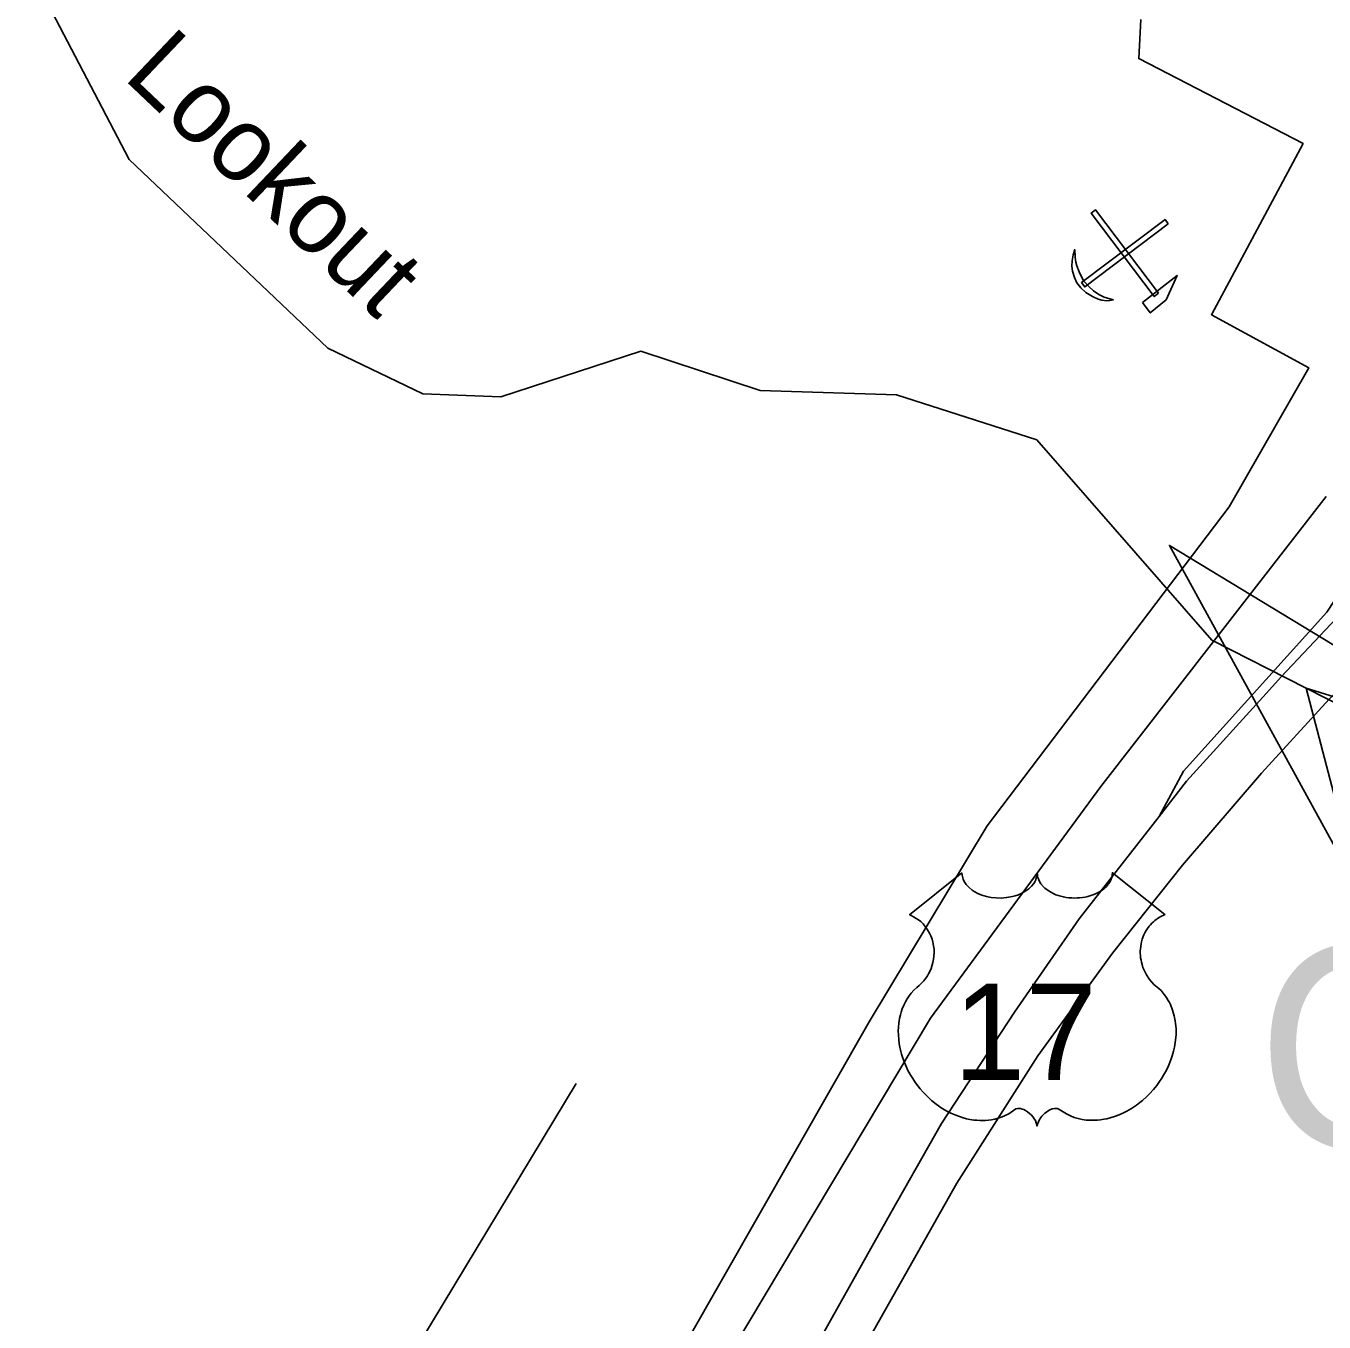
# Model space of a CAD drawing. Extents: x 2104537 to 2336408, y 34176 to 229611.
# Drawn here: x 2176783 to 2179409, y 80629 to 83252 of the extents above; entities that cross this region are included whole.
import ezdxf

# ---------------------------------------------------------------- set-up
doc = ezdxf.new("R2010")
doc.units = 0
for name, color, linetype in [('Exist Boundary Political City Limit New', 7, 'Continuous'), ('Exist Geographical Quarry CELL', 7, 'Continuous'), ('Exist Hydrographic Creek Single Shore', 7, 'Continuous'), ('Exist Road Non-System Type 51', 7, 'Continuous'), ('Exist Road Primary Interstate Ramp 1 Lane Attributed', 7, 'Continuous'), ('Exist Road Primary US Divided Attributed', 7, 'Continuous'), ('Exist Road Primary US Shield CELL', 7, 'Continuous'), ('Exist Road Primary US Shield Number Label', 7, 'Continuous'), ('Exist Road Secondary Structure Culvert Attributed CELL', 7, 'Continuous'), ('Exist Road Secondary Structure Culvert Number Label', 7, 'Continuous'), ('Map Preparation Boundary City Limit Buffer Line', 7, 'Continuous'), ('Old_Level_32', 7, 'Continuous')]:
    doc.layers.add(name, color=color, linetype=linetype)

msp = doc.modelspace()

# ---------------------------------------------------------------- linework, layer by layer
at = {"layer": 'Exist Boundary Political City Limit New'}
for points in [[(2177895, 80196.4), (2178488.2, 81236.9), (2178727, 81633.5), (2179217, 82278.9), (2179378.2, 82559.8), (2179181, 82667.4), (2179366.2, 83014), (2179033.8, 83185.9), (2179037.8, 83265)], [(2179412.8, 82299.9), (2178957, 81713.1), (2178612.8, 81244.2), (2178210, 80570.1)]]:
    msp.add_lwpolyline(points, dxfattribs=at)
at = {"layer": 'Exist Geographical Quarry CELL'}
for points in [[(2179073.9, 82710.9), (2179065.3, 82704.4), (2178937.8, 82873.2), (2178946.4, 82879.7)], [(2179093.5, 82851.5), (2179087, 82860.1), (2178918.2, 82732.6), (2178924.7, 82724)], [(2178982.8, 82697.5), (2178975.1, 82696.4), (2178969.1, 82695.9), (2178959.5, 82696.7), (2178951.8, 82698.8), (2178940.1, 82704.2), (2178926.9, 82712.3), (2178916.5, 82722.3), (2178908.9, 82731.8), (2178903.9, 82742.7), (2178899.8, 82755.9), (2178898.8, 82765.5), (2178899, 82776.8), (2178901.2, 82788.9), (2178904.3, 82799.3), (2178905.1, 82784.1), (2178906.4, 82774.2), (2178908.3, 82766.6), (2178913.3, 82754.1), (2178918.5, 82743.1), (2178922.7, 82735.8), (2178933.2, 82724.6), (2178942.3, 82715.8), (2178953.1, 82708.6), (2178964.2, 82703.3), (2178975.6, 82699.5)], [(2179041.6, 82692.4), (2179057, 82671.3), (2179089, 82697.6), (2179111.4, 82747.2)]]:
    msp.add_lwpolyline(points, close=True, dxfattribs=at)
at = {"layer": 'Exist Hydrographic Creek Single Shore'}
msp.add_lwpolyline([(2181965.4, 79942.5), (2181832.5, 79991), (2181093.5, 80910.7), (2180930.3, 81294.6), (2180656.7, 81512.9), (2180493.9, 81562.1), (2180303.3, 81497.5), (2180229.6, 81476), (2180091.3, 81522.1), (2180020.6, 81571.3), (2179999.1, 81614.4), (2179814.7, 81737.4), (2179492, 81851.2), (2179372.5, 81912), (2179182, 82009.2), (2178827.5, 82414.5), (2178543.5, 82505.4), (2178268.3, 82513.9), (2178026.3, 82594), (2177743.3, 82501.1), (2177585.5, 82507.4), (2177393.3, 82599.7), (2176991.4, 82981.5), (2176789.4, 83369.3)], dxfattribs=at)
at = {"layer": 'Exist Road Non-System Type 51'}
msp.add_lwpolyline([(2177473.1, 80430.3), (2177502.8, 80450.6), (2177558.1, 80551.8), (2177895.6, 81112)], dxfattribs=at)
at = {"layer": 'Exist Road Primary Interstate Ramp 1 Lane Attributed'}
msp.add_lwpolyline([(2179896.2, 83241.4), (2179826.5, 83113.2), (2179764.1, 82990), (2179693.4, 82827.2), (2179654.5, 82676.9), (2179633.3, 82584.9), (2179598.5, 82449.9), (2179563.5, 82342.1), (2179496, 82189.8), (2179414.6, 82066), (2179124.4, 81744), (2179075.2, 81652.5)], dxfattribs=at)
at = {"layer": 'Exist Road Primary US Divided Attributed'}
for points in [[(2180423.9, 82974), (2180169.5, 82732.2), (2179962.5, 82537.5), (2179716.7, 82307.9), (2179433.9, 82053.7), (2179322.2, 81934.5), (2179298.7, 81908.2), (2179130.7, 81723.7), (2179075.2, 81652.5)], [(2176571, 77331.8), (2176711, 77489.5), (2176876.9, 77712.1), (2177001.9, 77910.9), (2177208.8, 78290.1), (2177618.6, 79030.1), (2177930, 79589.7), (2178497.6, 80612.7), (2178665.6, 80910), (2178829.5, 81168.2), (2178981.1, 81375.3), (2179122.5, 81553.6), (2179282.3, 81740.1), (2179418.8, 81889.9), (2179565, 82035.3), (2179905.2, 82365.3), (2180206.3, 82635.9), (2180390.7, 82808.1), (2180504.8, 82926.4)], [(2179075.2, 81652.5), (2178913.5, 81444.9), (2178782.4, 81256.4), (2178634.9, 81030.9), (2178532.4, 80850.5), (2178354.2, 80532.8), (2177825.5, 79577.4), (2177288.7, 78601.7), (2176938.4, 77970.3), (2176811.3, 77763.3), (2176721.2, 77638.3), (2176616.7, 77507.1), (2176484.2, 77375.3)]]:
    msp.add_lwpolyline(points, dxfattribs=at)
at = {"layer": 'Exist Road Primary US Shield CELL'}
msp.add_lwpolyline([(2178676.3, 81537.9), (2178676.6, 81533.5), (2178677.7, 81528.3), (2178678.5, 81525.6), (2178680.9, 81520.5), (2178685, 81514.4), (2178690.6, 81508.4), (2178696.9, 81503.2), (2178701.2, 81500.4), (2178708.4, 81496.5), (2178716.7, 81493.1), (2178725.8, 81490.4), (2178735.2, 81488.6), (2178745.4, 81487.4), (2178755.5, 81487.2), (2178766.4, 81488.1), (2178778.5, 81490.4), (2178784.1, 81491.8), (2178790.3, 81494), (2178796.1, 81496.3), (2178802.4, 81499.7), (2178807.5, 81503), (2178811.5, 81505.9), (2178817.1, 81511.3), (2178821.6, 81516.9), (2178823.5, 81520), (2178825.1, 81523), (2178827.3, 81529.4), (2178828, 81532.3), (2178828.4, 81538.1), (2178828.8, 81533.2), (2178829.3, 81530.1), (2178830.1, 81527.1), (2178831.4, 81523.9), (2178833.6, 81519.4), (2178836.1, 81515.6), (2178840.9, 81510), (2178843.8, 81507.3), (2178846.5, 81505.1), (2178853.7, 81500.1), (2178862.2, 81495.8), (2178866.3, 81494), (2178870.6, 81492.5), (2178876, 81490.9), (2178881.6, 81489.6), (2178887.1, 81488.6), (2178892.7, 81487.8), (2178898.5, 81487.4), (2178903.2, 81487.2), (2178909, 81487.3), (2178914.3, 81487.6), (2178919.8, 81488.2), (2178925.8, 81489.2), (2178930.7, 81490.3), (2178937.1, 81492), (2178942.8, 81494.1), (2178947.9, 81496.3), (2178954.5, 81499.7), (2178959.8, 81503.1), (2178963.7, 81506.2), (2178968.4, 81510.5), (2178972.8, 81515.6), (2178975.3, 81519.3), (2178977.2, 81523.1), (2178978.9, 81527.1), (2178979.9, 81531.4), (2178980.4, 81535.1), (2178980.5, 81538.3), (2179086.8, 81453.6), (2179084.3, 81452.6), (2179078.5, 81449.8), (2179073.9, 81447.1), (2179066.6, 81442), (2179063.5, 81439.1), (2179060.3, 81436.2), (2179057.4, 81433), (2179054.9, 81430.1), (2179051.8, 81425.8), (2179049.1, 81421.5), (2179046.4, 81416.8), (2179044.4, 81412.8), (2179041.1, 81404.2), (2179039.6, 81398.8), (2179038.6, 81394.2), (2179037.3, 81384.7), (2179037, 81380.2), (2179037, 81375.8), (2179037.2, 81371.1), (2179037.7, 81366.5), (2179038.5, 81361.8), (2179039.2, 81357.7), (2179040.6, 81352.6), (2179042.4, 81346.7), (2179044.8, 81341), (2179049.6, 81331.7), (2179055.9, 81322.3), (2179060.3, 81317.1), (2179064.7, 81312.5), (2179071.3, 81307), (2179074.8, 81303.9), (2179078.9, 81299.8), (2179085.6, 81292.1), (2179088.3, 81288.4), (2179091, 81284.3), (2179093.5, 81280.1), (2179096, 81275.6), (2179098, 81271.6), (2179101.8, 81262.5), (2179104.5, 81253.7), (2179105.7, 81249), (2179107.7, 81238.6), (2179108.5, 81233.5), (2179109.3, 81223.3), (2179109.3, 81211), (2179108.4, 81199.3), (2179106.2, 81185.7), (2179104.4, 81177.5), (2179101.6, 81168), (2179098.9, 81159.8), (2179094, 81147.7), (2179089.7, 81138.9), (2179084.1, 81128.6), (2179080.3, 81122.4), (2179075.8, 81115.7), (2179070.2, 81108.1), (2179063.7, 81099.9), (2179055.9, 81091.3), (2179049.5, 81084.9), (2179041.2, 81077.5), (2179036.2, 81073.4), (2179029.1, 81068), (2179019.3, 81061.5), (2179009.6, 81055.9), (2179001.4, 81051.7), (2178994.1, 81048.5), (2178984.7, 81044.9), (2178969, 81040.6), (2178963.3, 81039.4), (2178956.5, 81038.4), (2178950.2, 81037.8), (2178944, 81037.4), (2178935.7, 81037.4), (2178927.5, 81038), (2178919.7, 81039.2), (2178911.6, 81040.9), (2178903.2, 81043.4), (2178895.5, 81046.4), (2178887.7, 81050.2), (2178874.5, 81058.5), (2178870.7, 81060.5), (2178868.6, 81061.1), (2178863.5, 81061.3), (2178858.8, 81060.3), (2178853.9, 81058.4), (2178850.9, 81056.8), (2178847, 81054.2), (2178844, 81051.9), (2178840.3, 81048.4), (2178837.8, 81045.5), (2178835.9, 81043.2), (2178832.2, 81037.4), (2178830.9, 81034.6), (2178829.5, 81031.1), (2178828.3, 81025.8), (2178826.6, 81032.4), (2178824.7, 81036.8), (2178822.4, 81040.6), (2178820.1, 81043.9), (2178816.4, 81048.2), (2178813, 81051.4), (2178809, 81054.7), (2178804.7, 81057.3), (2178801.3, 81059), (2178798.2, 81060.2), (2178794.4, 81061.1), (2178791.2, 81061.4), (2178788.6, 81061.3), (2178785.1, 81060.5), (2178780.3, 81057.1), (2178775.7, 81053.9), (2178770.8, 81050.8), (2178764.9, 81047.7), (2178760.6, 81045.7), (2178755.4, 81043.7), (2178749.4, 81041.7), (2178742.9, 81040), (2178736.1, 81038.7), (2178730.2, 81037.7), (2178723.9, 81037.2), (2178718.2, 81037), (2178712.2, 81037), (2178706.6, 81037.5), (2178700.2, 81038), (2178692.1, 81039.2), (2178685.5, 81040.7), (2178678.5, 81042.6), (2178671.2, 81044.9), (2178663.5, 81047.8), (2178653.9, 81052), (2178647.1, 81055.5), (2178636.5, 81061.6), (2178624.1, 81070.2), (2178614.7, 81077.8), (2178607.9, 81084), (2178597.7, 81094.3), (2178591.8, 81101), (2178582.5, 81113.1), (2178576.5, 81121.8), (2178572.7, 81128.2), (2178567, 81138.5), (2178563.9, 81145), (2178559.9, 81154.4), (2178556.7, 81163), (2178554.1, 81171.2), (2178552.7, 81176.4), (2178550.7, 81185.5), (2178549.4, 81192), (2178548.3, 81200.8), (2178547.6, 81210.2), (2178547.5, 81218.8), (2178547.7, 81225.9), (2178548.5, 81234.3), (2178549.9, 81243.1), (2178551.6, 81250.7), (2178553.2, 81256.2), (2178555.4, 81262.9), (2178558.4, 81270.2), (2178561.9, 81277.2), (2178565.3, 81283.1), (2178569.5, 81289.4), (2178573.6, 81294.7), (2178579, 81300.6), (2178584.7, 81306), (2178589.9, 81310.2), (2178596, 81316.2), (2178599.2, 81319.9), (2178603.1, 81325), (2178606.2, 81329.7), (2178608.6, 81333.9), (2178611.8, 81340.1), (2178613.8, 81344.7), (2178616.2, 81351.9), (2178617.5, 81356.9), (2178618.7, 81363.4), (2178619.5, 81369.5), (2178619.8, 81377.1), (2178619.7, 81383.4), (2178618.8, 81390.7), (2178617.5, 81397.7), (2178615.8, 81403.9), (2178613.2, 81410.9), (2178610.7, 81416.1), (2178606.7, 81423.1), (2178602.1, 81429.5), (2178597.5, 81434.8), (2178592.8, 81439.5), (2178588.2, 81443), (2178583.9, 81446.1), (2178578.5, 81449.4), (2178573.3, 81451.9), (2178570.1, 81453.3)], close=True, dxfattribs=at)
at = {"layer": 'Exist Road Secondary Structure Culvert Attributed CELL'}
msp.add_lwpolyline([(2179480.7, 81499.5), (2179095.8, 82200.9), (2179779.8, 81785.9), (2179372.5, 81912)], close=True, dxfattribs=at)
at = {"layer": 'Map Preparation Boundary City Limit Buffer Line'}
for points in [[(2177895, 80196.4), (2178488.2, 81236.9), (2178727, 81633.5), (2179217, 82278.9), (2179378.2, 82559.8), (2179181, 82667.4), (2179366.2, 83014), (2179033.8, 83185.9), (2179037.8, 83265)], [(2179412.8, 82299.9), (2178957, 81713.1), (2178612.8, 81244.2), (2178210, 80570.1)]]:
    msp.add_lwpolyline(points, dxfattribs=at)

# ---------------------------------------------------------------- texts
at = {"layer": 'Exist Road Primary US Shield Number Label'}
msp.add_text('17', height=195, dxfattribs=at).set_placement((2178659.2, 81119.2))
at = {"layer": 'Exist Road Secondary Structure Culvert Number Label'}
msp.add_text('C214', height=410.1, dxfattribs=at).set_placement((2179272.4, 80981))
at = {"layer": 'Old_Level_32'}
msp.add_text('Lookout', height=150, rotation=316.4679, dxfattribs=at).set_placement((2176976.9, 83147.3))

doc.saveas('drawing.dxf')
